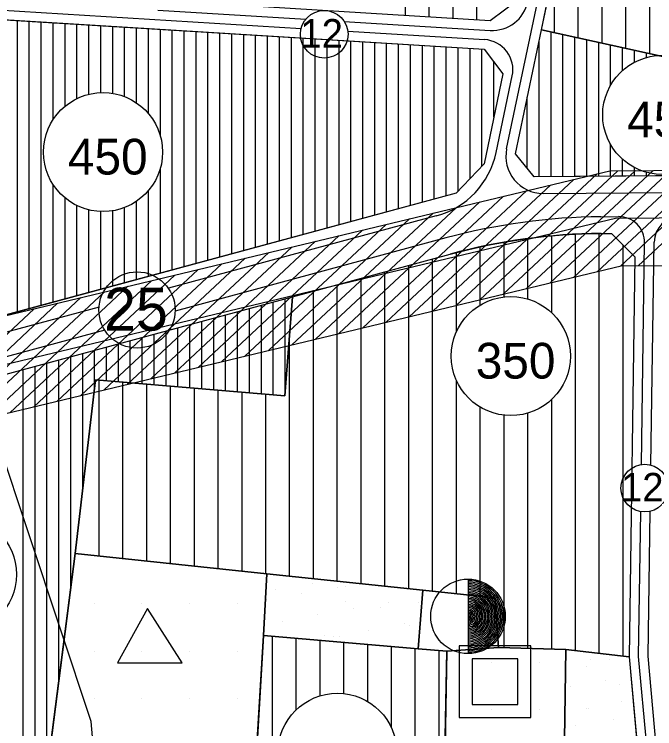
# Model space of a CAD drawing. Extents: x 419109 to 421295, y 4452223 to 4457798.
# Drawn here: x 420351.1 to 420619.9, y 4452652.5 to 4452952.7 of the extents above; entities that cross this region are included whole.
import ezdxf

# ---------------------------------------------------------------- set-up
doc = ezdxf.new("R2010")
doc.units = 0
for name, color, linetype in [('ADA', 7, 'Continuous'), ('ADAKENARI', 7, 'Continuous'), ('Default', 7, 'Continuous'), ('KALDIRIM', 7, 'Continuous'), ('KD_DAIRE', 7, 'Continuous'), ('KD_YGEN', 7, 'Continuous'), ('LJ_SEMBOL', 7, 'Continuous'), ('PL_AYA_PARK_DINLENME', 7, 'Continuous'), ('PL_K_YONETIM', 7, 'Continuous'), ('PL_KON_MEV_350', 7, 'Continuous'), ('PL_KON_MEV_450', 7, 'Continuous'), ('PL_OZEL_DONATI', 7, 'Continuous'), ('PL_SAY_ILKOGRETIM', 7, 'Continuous'), ('SM_DAIRE', 7, 'Continuous'), ('SM_TAKS', 7, 'Continuous'), ('SN_3_DERECE_KAYNAK_KORUMA', 7, 'Continuous'), ('TA_ENH_154', 7, 'Continuous'), ('TA_ENH_KORUMA', 7, 'Continuous'), ('TA_ENH_TARAMA', 7, 'Continuous'), ('TR_ILKEGITIM', 7, 'Continuous'), ('TR_ORTAYOGUNKONUT', 7, 'Continuous'), ('TR_PARKALANI', 7, 'Continuous'), ('TR_SAGLIKTESIS', 7, 'Continuous'), ('TR_YUKSEKYOGUNKONUT', 7, 'Continuous')]:
    doc.layers.add(name, color=color, linetype=linetype)

# ---------------------------------------------------------------- blocks, each defined once
blk = doc.blocks.new('POINT_DISPLAY')
at = {"layer": 'Default'}
blk.add_line((0, 0), (0, 0), dxfattribs=at)

msp = doc.modelspace()

# ---------------------------------------------------------------- linework, layer by layer
at = {"layer": 'ADA'}
for p, q in [((420572.37, 4452946.15), (420711.55, 4452915.46)), ((420464.63, 4452792.44), (420467.87, 4452834.02)), ((420376.66, 4452726.13), (420385.14, 4452799.11)), ((420385.14, 4452799.11), (420464.63, 4452792.44)), ((420376.66, 4452726.13), (420364.66, 4452632.46)), ((420457.13, 4452717.64), (420376.66, 4452726.13)), ((420455.62, 4452691.68), (420457.13, 4452717.64)), ((420522.59, 4452710.73), (420457.13, 4452717.64)), ((420522.59, 4452710.73), (420520.57, 4452686.13)), ((420552.77, 4452707.55), (420522.59, 4452710.73)), ((420554.32, 4452686.65), (420552.77, 4452707.55)), ((420451.75, 4452625.1), (420455.62, 4452691.68)), ((420455.62, 4452691.68), (420520.57, 4452686.13)), ((420532.64, 4452685.1), (420554.32, 4452686.65)), ((420582.63, 4452685.79), (420554.32, 4452686.65)), ((420520.57, 4452686.13), (420532.64, 4452685.1)), ((420532.64, 4452685.1), (420531.45, 4452620.49)), ((420581.77, 4452629.03), (420582.63, 4452685.79)), ((420609.16, 4452682.74), (420582.63, 4452685.79))]:
    msp.add_line(p, q, dxfattribs=at)
at = {"layer": 'ADAKENARI'}
for p, q in [((420572.37, 4452946.15), (420614.17, 4453144.54)), ((420550.79, 4452949.9), (420414.63, 4452958.26)), ((420562.83, 4452959.08), (420550.79, 4452949.9)), ((420310.49, 4452952.62), (420548.29, 4452938.03)), ((420561.41, 4452894.09), (420572.37, 4452946.15)), ((420548.29, 4452938.03), (420556.21, 4452927.64)), ((420556.21, 4452927.64), (420548.25, 4452889.86)), ((420569.34, 4452884.39), (420561.41, 4452894.09)), ((420548.25, 4452889.86), (420536.54, 4452877.47)), ((420705.05, 4452885.46), (420569.34, 4452884.39)), ((420536.54, 4452877.47), (420301.42, 4452813.85)), ((420597.4, 4452860.61), (420601.72, 4452860.64)), ((420601.72, 4452860.64), (420611.57, 4452850.72)), ((420467.87, 4452834.02), (420534.09, 4452851.94)), ((420611.57, 4452850.72), (420609.16, 4452682.74)), ((420299.79, 4452788.55), (420467.87, 4452834.02)), ((420609.16, 4452682.74), (420613.04, 4452639.84))]:
    msp.add_line(p, q, dxfattribs=at)
msp.add_arc((420599.38, 4452610.62), 250, 90.4539, 105.1389, dxfattribs=at)
at = {"layer": 'KALDIRIM'}
for p, q in [((420557.75, 4452896.15), (420581.06, 4453006.78)), ((420310.73, 4452956.61), (420471.48, 4452946.75)), ((420411.39, 4452954.45), (420473.47, 4452950.64)), ((420489.58, 4452949.65), (420550.79, 4452945.9)), ((420491.08, 4452945.55), (420548.46, 4452942.03)), ((420553.34, 4452894.6), (420560.11, 4452926.74)), ((420573.07, 4452877.42), (420740.33, 4452878.74)), ((420528.15, 4452867.94), (420415.76, 4452837.54)), ((420597.34, 4452867.61), (420604.73, 4452867.67)), ((420532.26, 4452858.7), (420418.58, 4452827.94)), ((420614.32, 4452763.52), (420615.66, 4452856.67)), ((420618.32, 4452763.28), (420619.66, 4452856.88)), ((420386.64, 4452829.66), (420306.61, 4452808.01)), ((420389.04, 4452819.95), (420296.48, 4452794.91)), ((420613.16, 4452682.89), (420614.04, 4452743.77)), ((420617.17, 4452683.04), (420618.04, 4452743.89)), ((420617.3, 4452637.2), (420613.16, 4452682.89)), ((420620.79, 4452643.02), (420617.17, 4452683.04))]:
    msp.add_line(p, q, dxfattribs=at)
for centre, radius, start, end in [((420551.72, 4452961.17), 15.3, 266.4895, 348.1023), ((420547.69, 4452929.36), 12.7, 348.1023, 86.4895), ((420518.98, 4452901.84), 35.11, 285.1389, 348.1023), ((420572.95, 4452892.95), 15.53, 168.1023, 270.4539), ((420599.38, 4452610.62), 257, 90.4539, 105.1389), ((420604.82, 4452856.82), 10.84, 359.1769, 90.4539), ((420630.82, 4452856.72), 11.16, 90.4539, 179.1769)]:
    msp.add_arc(centre, radius, start, end, dxfattribs=at)
at = {"layer": 'KD_DAIRE'}
for centre, radius in [((420481.16, 4452944.25), 10), ((420402.59, 4452828.45), 16), ((420615.73, 4452753.62), 10)]:
    msp.add_circle(centre, radius, dxfattribs=at)
at = {"layer": 'LJ_SEMBOL'}
for p, q in [((420541.54, 4452715.4), (420541.54, 4452684.08)), ((420407, 4452703.05), (420394.46, 4452680.24)), ((420421.48, 4452680.24), (420407, 4452703.05)), ((420567.87, 4452687.3), (420537.87, 4452687.3)), ((420537.87, 4452687.3), (420537.87, 4452657.3)), ((420567.87, 4452657.3), (420567.87, 4452687.3)), ((420562.42, 4452681.85), (420543.33, 4452681.85)), ((420543.33, 4452681.85), (420543.33, 4452662.75)), ((420562.42, 4452662.75), (420562.42, 4452681.85)), ((420394.46, 4452680.24), (420421.48, 4452680.24)), ((420543.33, 4452662.75), (420562.42, 4452662.75)), ((420537.87, 4452657.3), (420567.87, 4452657.3))]:
    msp.add_line(p, q, dxfattribs=at)
msp.add_lwpolyline([(420537.87, 4452657.3), (420567.87, 4452657.3), (420567.87, 4452687.3), (420537.87, 4452687.3)], close=True, dxfattribs=at)
msp.add_circle((420541.54, 4452699.74), 15.66, dxfattribs=at)
for radius in [15.04, 14.41, 13.78, 13.16, 12.53, 11.9, 11.28, 10.65, 10.02, 9.4, 8.77, 8.14, 7.52, 6.89, 6.26, 5.64, 5.01, 4.39, 3.76, 3.13, 2.51, 1.88, 1.25, 0.627]:
    msp.add_arc((420541.54, 4452699.74), radius, 270, 90, dxfattribs=at)
at = {"layer": 'PL_AYA_PARK_DINLENME'}
for points in [[(420522.59, 4452710.73), (420520.57, 4452686.13), (420455.62, 4452691.68), (420457.13, 4452717.64)], [(420609.16, 4452682.74), (420613.04, 4452639.84), (420603.95, 4452629.61), (420581.77, 4452629.03), (420582.63, 4452685.79)]]:
    msp.add_lwpolyline(points, close=True, dxfattribs=at)
at = {"layer": 'PL_K_YONETIM'}
msp.add_lwpolyline([(420552.77, 4452707.55), (420554.32, 4452686.65), (420532.64, 4452685.1), (420520.57, 4452686.13), (420522.59, 4452710.73)], close=True, dxfattribs=at)
at = {"layer": 'PL_KON_MEV_350'}
for points in [[(420720.65, 4452956.17), (420721.81, 4452950.86), (420723.21, 4452945.62), (420724.86, 4452940.44), (420735.28, 4452910.27), (420711.55, 4452915.46), (420572.37, 4452946.15), (420614.17, 4453144.54)], [(420562.83, 4452959.08), (420550.79, 4452949.9), (420414.63, 4452958.26)]]:
    msp.add_lwpolyline(points, dxfattribs=at)
for points in [[(420611.57, 4452850.72), (420609.16, 4452682.74), (420582.63, 4452685.79), (420554.32, 4452686.65), (420552.77, 4452707.55), (420522.59, 4452710.73), (420457.13, 4452717.64), (420376.66, 4452726.13), (420385.14, 4452799.11), (420464.63, 4452792.44), (420467.87, 4452834.02), (420534.09, 4452851.94), (420541.85, 4452853.91), (420549.68, 4452855.63), (420557.55, 4452857.09), (420565.47, 4452858.31), (420573.42, 4452859.26), (420581.4, 4452859.97), (420589.39, 4452860.42), (420597.4, 4452860.61), (420601.72, 4452860.64)], [(420520.07, 4452608.28), (420497.19, 4452570.95), (420449.42, 4452575.56), (420451.75, 4452625.1), (420455.62, 4452691.68), (420520.57, 4452686.13), (420532.64, 4452685.1), (420531.45, 4452620.49), (420529.77, 4452619.23), (420528.16, 4452617.88), (420526.61, 4452616.46), (420525.14, 4452614.96), (420523.75, 4452613.38), (420522.44, 4452611.74), (420521.21, 4452610.04)]]:
    msp.add_lwpolyline(points, close=True, dxfattribs=at)
at = {"layer": 'PL_KON_MEV_450'}
for points in [[(420310.49, 4452952.62), (420548.29, 4452938.03), (420556.21, 4452927.64), (420548.25, 4452889.86), (420536.54, 4452877.47), (420301.42, 4452813.85), (420292.38, 4452821.22), (420299.89, 4452943.25)], [(420705.05, 4452885.46), (420569.34, 4452884.39), (420561.41, 4452894.09), (420572.37, 4452946.15), (420711.55, 4452915.46)], [(420299.79, 4452788.55), (420467.87, 4452834.02), (420464.63, 4452792.44), (420385.14, 4452799.11), (420376.66, 4452726.13), (420364.66, 4452632.46), (420451.75, 4452625.1), (420449.42, 4452575.56), (420449.42, 4452560.62), (420361.09, 4452604.42), (420282.55, 4452643.37), (420274.78, 4452657.74), (420288.95, 4452776.01)]]:
    msp.add_lwpolyline(points, close=True, dxfattribs=at)
at = {"layer": 'PL_OZEL_DONATI'}
msp.add_lwpolyline([(420532.64, 4452685.1), (420554.32, 4452686.65), (420582.63, 4452685.79), (420581.77, 4452629.03), (420554.77, 4452628.32), (420551.66, 4452628.12), (420548.57, 4452627.69), (420545.52, 4452627.03), (420542.52, 4452626.15), (420539.6, 4452625.05), (420536.77, 4452623.73), (420534.05, 4452622.21), (420531.45, 4452620.49)], close=True, dxfattribs=at)
at = {"layer": 'PL_SAY_ILKOGRETIM'}
msp.add_lwpolyline([(420364.66, 4452632.46), (420376.66, 4452726.13), (420457.13, 4452717.64), (420455.62, 4452691.68), (420451.75, 4452625.1)], close=True, dxfattribs=at)
at = {"layer": 'SM_DAIRE'}
for centre in [(420623.07, 4452910.41), (420388.32, 4452894.79), (420559.52, 4452809.08), (420326.96, 4452717.38), (420486.72, 4452642.44)]:
    msp.add_circle(centre, 25, dxfattribs=at)
at = {"layer": 'SN_3_DERECE_KAYNAK_KORUMA'}
msp.add_lwpolyline([(420357.81, 4452232.59), (420364.57, 4452258.77), (420388.14, 4452395.87), (420395.04, 4452520.02), (420383.4, 4452655.62), (420344.11, 4452773.22), (420290.77, 4452875.07), (420213.22, 4452980.45), (420010.57, 4453225.26), (419772.92, 4453473.96), (419554.68, 4453657.1), (419332.55, 4453805.23), (419159.82, 4453894.89), (419126.5, 4453906.07)], dxfattribs=at)
at = {"layer": 'TA_ENH_154'}
msp.add_lwpolyline([(421244.23, 4452871.73), (420603.45, 4452866.93), (420104.11, 4452747.15), (419709.07, 4452649.72), (419353.3, 4452559.56), (419284.53, 4452601.29), (419287.68, 4452599.87), (419484.08, 4452691.72), (419833.95, 4454863.94), (419862.83, 4455014.24)], dxfattribs=at)
at = {"layer": 'TA_ENH_KORUMA'}
for points in [[(419883.15, 4455014.02), (419853.65, 4454860.46), (419502.14, 4452678.09), (419329.55, 4452597.37), (419356.51, 4452581.01), (419704.22, 4452669.12), (420099.38, 4452766.58), (420601.01, 4452886.92), (421244.44, 4452891.74)], [(421244.02, 4452851.67), (420605.55, 4452846.87), (420648.79, 4452887.27)]]:
    msp.add_lwpolyline(points, dxfattribs=at)
at = {"layer": 'TA_ENH_TARAMA'}
for p, q in [((420536.59, 4452830.32), (420595.81, 4452885.67)), ((420546.44, 4452832.69), (420604.49, 4452886.94)), ((420556.29, 4452835.05), (420611.88, 4452887)), ((420566.14, 4452837.41), (420619.26, 4452887.05)), ((420576, 4452839.78), (420626.64, 4452887.11)), ((420585.85, 4452842.14), (420634.02, 4452887.16)), ((420595.7, 4452844.5), (420641.41, 4452887.22)), ((420613.02, 4452847), (420656.17, 4452887.33)), ((420526.73, 4452827.96), (420585.95, 4452883.3)), ((420516.88, 4452825.6), (420576.1, 4452880.94)), ((420497.18, 4452820.87), (420556.4, 4452876.21)), ((420507.03, 4452823.23), (420566.25, 4452878.58)), ((420487.32, 4452818.5), (420546.54, 4452873.85)), ((420477.47, 4452816.14), (420536.69, 4452871.49)), ((420457.77, 4452811.41), (420516.99, 4452866.76)), ((420467.62, 4452813.78), (420526.84, 4452869.12)), ((420447.91, 4452809.05), (420507.13, 4452864.4)), ((420438.06, 4452806.69), (420497.28, 4452862.03)), ((420428.21, 4452804.32), (420487.43, 4452859.67)), ((420408.51, 4452799.6), (420467.72, 4452854.94)), ((420418.36, 4452801.96), (420477.58, 4452857.31)), ((420398.65, 4452797.23), (420457.87, 4452852.58)), ((420388.8, 4452794.87), (420448.02, 4452850.21)), ((420108.84, 4452727.71), (420605.89, 4452846.95)), ((420378.95, 4452792.51), (420438.17, 4452847.85)), ((420359.24, 4452787.78), (420418.46, 4452843.12)), ((420369.1, 4452790.14), (420428.32, 4452845.49)), ((420349.39, 4452785.42), (420408.61, 4452840.76)), ((420339.54, 4452783.05), (420398.76, 4452838.4)), ((420319.83, 4452778.33), (420379.05, 4452833.67)), ((420329.69, 4452780.69), (420388.91, 4452836.03)), ((420309.98, 4452775.96), (420369.2, 4452831.31)), ((420300.13, 4452773.6), (420359.35, 4452828.94))]:
    msp.add_line(p, q, dxfattribs=at)
at = {"layer": 'TR_ORTAYOGUNKONUT'}
for p, q in [((420617.83, 4452936.13), (420617.83, 4453229.7)), ((420545.29, 4452950.24), (420545.29, 4453192.83)), ((420607.83, 4452938.33), (420607.83, 4453114.45)), ((420535.29, 4452950.85), (420535.29, 4453073.07)), ((420515.29, 4452952.08), (420515.29, 4453065.69)), ((420525.29, 4452951.47), (420525.29, 4453066.85)), ((420597.83, 4452940.54), (420597.83, 4453066.99)), ((420587.83, 4452942.74), (420587.83, 4453019.52)), ((420577.83, 4452944.94), (420577.83, 4452972.06)), ((420566.66, 4452833.04), (420566.66, 4452858.45)), ((420576.66, 4452827.29), (420576.66, 4452859.55)), ((420586.66, 4452685.32), (420586.66, 4452860.26)), ((420596.66, 4452684.18), (420596.66, 4452860.59)), ((420546.66, 4452830.52), (420546.66, 4452854.96)), ((420556.66, 4452833.92), (420556.66, 4452856.93)), ((420606.66, 4452683.03), (420606.66, 4452855.67)), ((420536.66, 4452819.19), (420536.66, 4452852.59)), ((420526.66, 4452710.3), (420526.66, 4452849.93)), ((420516.66, 4452711.36), (420516.66, 4452847.22)), ((420506.66, 4452712.41), (420506.66, 4452844.52)), ((420496.66, 4452713.47), (420496.66, 4452841.81)), ((420486.66, 4452714.52), (420486.66, 4452839.11)), ((420476.66, 4452715.58), (420476.66, 4452836.4)), ((420466.66, 4452716.63), (420466.66, 4452818.49)), ((420386.66, 4452725.07), (420386.66, 4452798.98)), ((420396.66, 4452724.02), (420396.66, 4452798.14)), ((420536.66, 4452709.25), (420536.66, 4452798.97)), ((420406.66, 4452722.96), (420406.66, 4452797.3)), ((420416.66, 4452721.91), (420416.66, 4452796.46)), ((420426.66, 4452720.85), (420426.66, 4452795.63)), ((420436.66, 4452719.8), (420436.66, 4452794.79)), ((420446.66, 4452718.74), (420446.66, 4452793.95)), ((420456.66, 4452717.69), (420456.66, 4452793.11)), ((420576.66, 4452685.97), (420576.66, 4452790.88)), ((420546.66, 4452708.19), (420546.66, 4452787.65)), ((420556.66, 4452686.57), (420556.66, 4452784.25)), ((420566.66, 4452686.27), (420566.66, 4452785.12)), ((420459.42, 4452574.59), (420459.42, 4452691.35)), ((420469.42, 4452660.5), (420469.42, 4452690.5)), ((420479.42, 4452666.36), (420479.42, 4452689.64)), ((420489.42, 4452667.3), (420489.42, 4452688.79)), ((420499.42, 4452663.97), (420499.42, 4452687.93)), ((420509.42, 4452652.9), (420509.42, 4452687.08)), ((420519.42, 4452607.22), (420519.42, 4452686.23)), ((420529.42, 4452618.94), (420529.42, 4452685.37))]:
    msp.add_line(p, q, dxfattribs=at)
at = {"layer": 'TR_YUKSEKYOGUNKONUT'}
for p, q in [((420352.38, 4452827.64), (420352.38, 4452950.05)), ((420357.38, 4452828.99), (420357.38, 4452949.75)), ((420362.38, 4452830.35), (420362.38, 4452949.44)), ((420367.38, 4452908.45), (420367.38, 4452949.13)), ((420372.38, 4452914.05), (420372.38, 4452948.82)), ((420377.38, 4452917.27), (420377.38, 4452948.52)), ((420382.38, 4452919.08), (420382.38, 4452948.21)), ((420387.38, 4452919.77), (420387.38, 4452947.9)), ((420392.38, 4452919.46), (420392.38, 4452947.6)), ((420397.38, 4452918.09), (420397.38, 4452947.29)), ((420402.38, 4452915.46), (420402.38, 4452946.98)), ((420407.38, 4452910.97), (420407.38, 4452946.68)), ((420412.38, 4452901.59), (420412.38, 4452946.37)), ((420417.38, 4452845.23), (420417.38, 4452946.06)), ((420422.38, 4452846.58), (420422.38, 4452945.76)), ((420427.38, 4452847.93), (420427.38, 4452945.45)), ((420432.38, 4452849.29), (420432.38, 4452945.14)), ((420437.38, 4452850.64), (420437.38, 4452944.84)), ((420576.41, 4452884.44), (420576.41, 4452945.26)), ((420442.38, 4452851.99), (420442.38, 4452944.53)), ((420447.38, 4452853.34), (420447.38, 4452944.22)), ((420452.38, 4452854.7), (420452.38, 4452943.92)), ((420457.38, 4452856.05), (420457.38, 4452943.61)), ((420462.38, 4452857.4), (420462.38, 4452943.3)), ((420467.38, 4452858.75), (420467.38, 4452943)), ((420472.38, 4452860.11), (420472.38, 4452942.69)), ((420477.38, 4452861.46), (420477.38, 4452942.38)), ((420482.38, 4452862.81), (420482.38, 4452942.08)), ((420487.38, 4452864.17), (420487.38, 4452941.77)), ((420581.41, 4452884.48), (420581.41, 4452944.16)), ((420586.41, 4452884.52), (420586.41, 4452943.05)), ((420591.41, 4452884.56), (420591.41, 4452941.95)), ((420492.38, 4452865.52), (420492.38, 4452941.46)), ((420497.38, 4452866.87), (420497.38, 4452941.16)), ((420502.38, 4452868.22), (420502.38, 4452940.85)), ((420507.38, 4452869.58), (420507.38, 4452940.54)), ((420512.38, 4452870.93), (420512.38, 4452940.24)), ((420517.38, 4452872.28), (420517.38, 4452939.93)), ((420522.38, 4452873.64), (420522.38, 4452939.62)), ((420527.38, 4452874.99), (420527.38, 4452939.32)), ((420532.38, 4452876.34), (420532.38, 4452939.01)), ((420537.38, 4452878.36), (420537.38, 4452938.7)), ((420571.41, 4452884.4), (420571.41, 4452941.56)), ((420596.41, 4452884.6), (420596.41, 4452940.85)), ((420601.41, 4452922.88), (420601.41, 4452939.75)), ((420542.38, 4452883.65), (420542.38, 4452938.4)), ((420547.38, 4452888.94), (420547.38, 4452938.09)), ((420606.41, 4452929.04), (420606.41, 4452938.64)), ((420611.41, 4452932.52), (420611.41, 4452937.54)), ((420616.41, 4452934.5), (420616.41, 4452936.44)), ((420552.38, 4452909.46), (420552.38, 4452932.66)), ((420566.41, 4452887.98), (420566.41, 4452917.82)), ((420601.41, 4452884.64), (420601.41, 4452897.94)), ((420606.41, 4452884.68), (420606.41, 4452891.77)), ((420412.38, 4452843.87), (420412.38, 4452888)), ((420611.41, 4452884.72), (420611.41, 4452888.3)), ((420616.41, 4452884.76), (420616.41, 4452886.31)), ((420367.38, 4452831.7), (420367.38, 4452881.14)), ((420407.38, 4452842.52), (420407.38, 4452878.61)), ((420372.38, 4452833.05), (420372.38, 4452875.53)), ((420402.38, 4452841.17), (420402.38, 4452874.12)), ((420377.38, 4452834.41), (420377.38, 4452872.31)), ((420382.38, 4452835.76), (420382.38, 4452870.51)), ((420387.38, 4452837.11), (420387.38, 4452869.81)), ((420392.38, 4452838.46), (420392.38, 4452870.12)), ((420397.38, 4452839.82), (420397.38, 4452871.49)), ((420459.78, 4452792.85), (420459.78, 4452831.84)), ((420464.78, 4452794.41), (420464.78, 4452833.19)), ((420444.78, 4452794.11), (420444.78, 4452827.78)), ((420449.78, 4452793.69), (420449.78, 4452829.13)), ((420454.78, 4452793.27), (420454.78, 4452830.48)), ((420434.78, 4452794.94), (420434.78, 4452825.07)), ((420439.78, 4452794.53), (420439.78, 4452826.42)), ((420424.78, 4452795.78), (420424.78, 4452822.37)), ((420429.78, 4452795.36), (420429.78, 4452823.72)), ((420414.78, 4452796.62), (420414.78, 4452819.66)), ((420419.78, 4452796.2), (420419.78, 4452821.01)), ((420404.78, 4452797.46), (420404.78, 4452816.96)), ((420409.78, 4452797.04), (420409.78, 4452818.31)), ((420389.78, 4452798.72), (420389.78, 4452812.9)), ((420394.78, 4452798.3), (420394.78, 4452814.25)), ((420399.78, 4452797.88), (420399.78, 4452815.6)), ((420379.78, 4452753), (420379.78, 4452810.19)), ((420384.78, 4452796.01), (420384.78, 4452811.54)), ((420369.78, 4452672.44), (420369.78, 4452807.49)), ((420374.78, 4452711.48), (420374.78, 4452808.84)), ((420359.78, 4452605.07), (420359.78, 4452804.78)), ((420364.78, 4452633.41), (420364.78, 4452806.13)), ((420354.78, 4452607.55), (420354.78, 4452803.43))]:
    msp.add_line(p, q, dxfattribs=at)

# ---------------------------------------------------------------- block references
at = {"layer": 'TR_ILKEGITIM', "xscale": 0.1, "yscale": 0.10000000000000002}
for p in [(420384.66, 4452725.1), (420384.66, 4452705.1), (420404.66, 4452705.1), (420424.66, 4452705.1), (420444.66, 4452705.1), (420384.66, 4452685.1), (420404.66, 4452685.1), (420424.66, 4452685.1), (420444.66, 4452685.1), (420384.66, 4452665.1), (420404.66, 4452665.1), (420424.66, 4452665.1), (420444.66, 4452665.1)]:
    msp.add_blockref('POINT_DISPLAY', p, dxfattribs=at)
at = {"layer": 'TR_PARKALANI', "xscale": 0.1, "yscale": 0.10000000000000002}
for p in [(420460.62, 4452711.13), (420476.26, 4452713.45), (420486.61, 4452711.9), (420490.16, 4452712.32), (420471.84, 4452709.3), (420457.07, 4452706.69), (420490.16, 4452705.92), (420508.04, 4452705.53), (420520.57, 4452705.63), (420493.27, 4452702.92), (420504.93, 4452703.31), (420478.5, 4452700.32), (420463.73, 4452697.71), (420514.7, 4452696.55), (420517.11, 4452695.77), (420499.93, 4452693.94), (420481.27, 4452691.81), (420485.16, 4452691.34), (420487.56, 4452691.15), (420592.78, 4452681.74), (420600.86, 4452681.42), (420591.11, 4452678.65), (420599.44, 4452672.76), (420584.67, 4452670.16), (420605.01, 4452671.12), (420606.1, 4452663.78), (420591.33, 4452661.18), (420591.97, 4452660.9), (420586.77, 4452654.03), (420602.41, 4452656.35)]:
    msp.add_blockref('POINT_DISPLAY', p, dxfattribs=at)
at = {"layer": 'TR_SAGLIKTESIS', "xscale": 0.1, "yscale": 0.10000000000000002}
for p in [(420551.45, 4452680.49), (420571.45, 4452680.49), (420551.45, 4452660.49), (420571.45, 4452660.49)]:
    msp.add_blockref('POINT_DISPLAY', p, dxfattribs=at)

# ---------------------------------------------------------------- texts
at = {"layer": 'KD_YGEN'}
for s, height, p in [('12', 12, (420471.19, 4452938.64)), ('25', 18, (420388.76, 4452819.78)), ('12', 12, (420605.76, 4452748.01))]:
    msp.add_text(s, height=height, dxfattribs=at).set_placement(p)
at = {"layer": 'SM_TAKS'}
for s, p in [('450', (420608.33, 4452900.96)), ('450', (420373.58, 4452885.35)), ('350', (420544.78, 4452799.64))]:
    msp.add_text(s, height=15, dxfattribs=at).set_placement(p)

doc.saveas('drawing.dxf')
